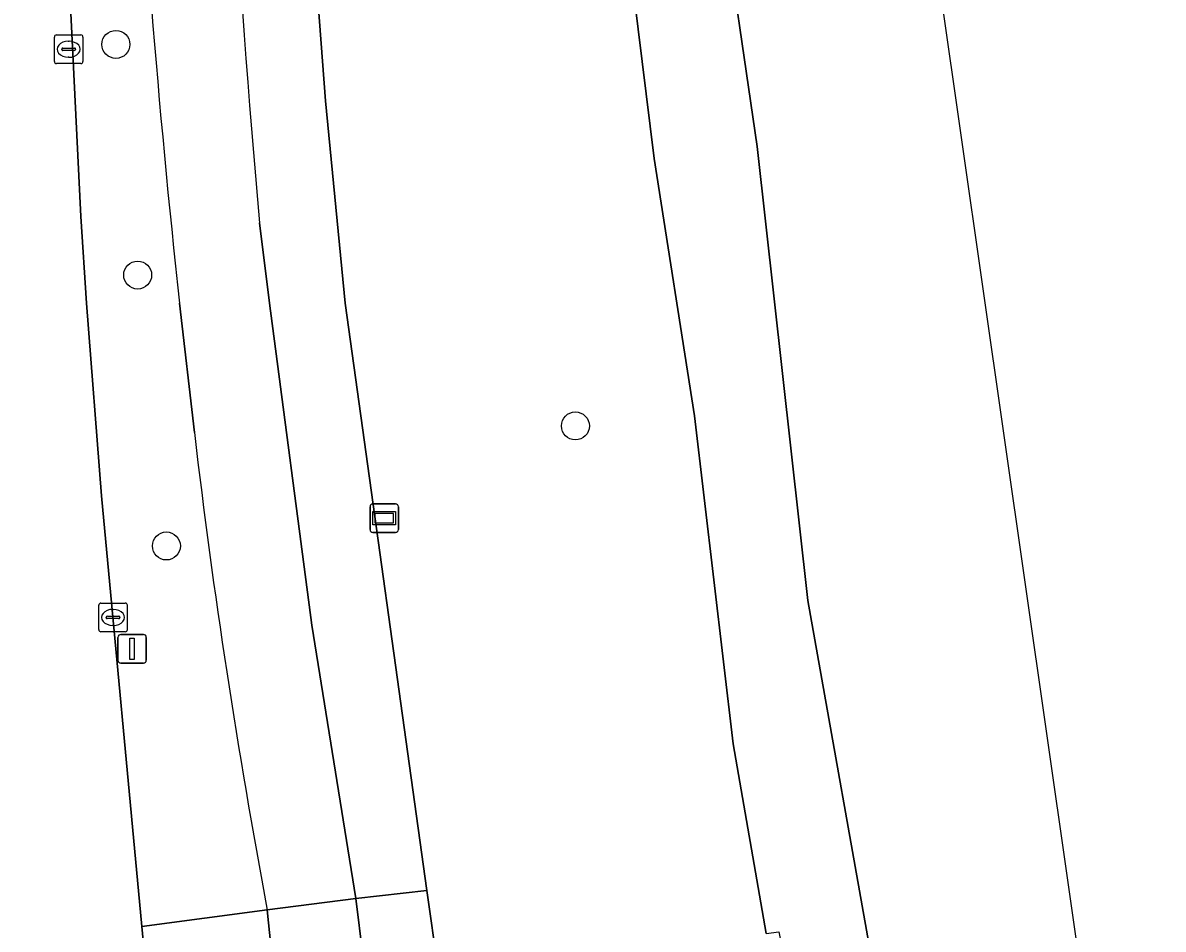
# Model space of a CAD drawing. Extents: x 157793 to 159380, y 380877 to 382313.
# Drawn here: x 159013.72 to 159053.59, y 381228.11 to 381259.81 of the extents above; entities that cross this region are included whole.
import ezdxf

# ---------------------------------------------------------------- set-up
doc = ezdxf.new("R2010")
doc.units = 0
for name, color, linetype in [('IMGEO_Berm_groen', 7, 'Continuous'), ('IMGEO_Boom', 7, 'Continuous'), ('IMGEO_Fietspad_gesloten', 7, 'Continuous'), ('IMGEO_Groenvoorziening', 7, 'Continuous'), ('IMGEO_Kolk', 7, 'Continuous'), ('IMGEO_Lichtmast', 7, 'Continuous'), ('IMGEO_Oever', 7, 'Continuous'), ('IMGEO_Rijbaan_lokaal_gesloten', 7, 'Continuous'), ('IMGEO_Verklikker', 7, 'Continuous'), ('IMGEO_Voetpad_open', 7, 'Continuous'), ('IMGEO_Waterloop', 7, 'Continuous')]:
    doc.layers.add(name, color=color, linetype=linetype)

msp = doc.modelspace()

# ---------------------------------------------------------------- linework, layer by layer
at = {"layer": 'IMGEO_Berm_groen'}
for points in [[(159013.982, 381308.138), (159013.962, 381304.453), (159013.956, 381299.351), (159014.058, 381287.404), (159015.75, 381253.035), (159015.95, 381249.998), (159016.476, 381243.257), (159017.887, 381228.196), (159022.268, 381228.778)], [(159019.718, 381245.472), (159019.199, 381250)]]:
    msp.add_lwpolyline(points, dxfattribs=at)
for centre, radius, start, end in [((159380.445, 381289.452), 363.394, 182.95707, 186.23257), ((159266.168, 381274.575), 248.162, 186.73488, 190.63466)]:
    msp.add_arc(centre, radius, start, end, dxfattribs=at)
at = {"layer": 'IMGEO_Boom'}
for centre in [(159016.974, 381259.049), (159017.736, 381250.983), (159033.042, 381245.708), (159018.74, 381241.509)]:
    msp.add_circle(centre, 0.489, dxfattribs=at)
at = {"layer": 'IMGEO_Fietspad_gesloten'}
for points in [[(159022.268, 381228.778), (159025.359, 381229.179), (159023.828, 381238.744), (159022.35, 381250), (159021.994, 381252.81)], [(159019.199, 381250), (159019.718, 381245.472)], [(159025.605, 381227.194), (159025.359, 381229.179), (159022.268, 381228.778), (159022.683, 381224.699)]]:
    msp.add_lwpolyline(points, dxfattribs=at)
for centre, radius, start, end in [((159494.833, 381294.648), 474.686, 181.87565, 185.05647), ((159380.445, 381289.452), 363.394, 182.95707, 186.23257), ((159266.168, 381274.575), 248.162, 186.73488, 190.63466)]:
    msp.add_arc(centre, radius, start, end, dxfattribs=at)
at = {"layer": 'IMGEO_Groenvoorziening'}
for points in [[(159039.715, 381227.959), (159038.554, 381234.593), (159037.204, 381246.066), (159035.8, 381255.056), (159032.552, 381281.269)], [(159023.347, 381269.725), (159024.304, 381257.073), (159024.996, 381250), (159027.852, 381229.459), (159028.227, 381226.76)]]:
    msp.add_lwpolyline(points, dxfattribs=at)
at = {"layer": 'IMGEO_Kolk'}
for p, q in [((159014.823, 381258.454), (159014.823, 381259.306)), ((159014.898, 381259.38), (159015.75, 381259.38)), ((159015.311, 381259.16), (159015.336, 381259.16)), ((159015.824, 381259.306), (159015.824, 381258.454)), ((159015.082, 381258.874), (159015.082, 381258.886)), ((159015.52, 381258.837), (159015.122, 381258.837)), ((159015.125, 381258.923), (159015.523, 381258.923)), ((159015.566, 381258.886), (159015.566, 381258.874)), ((159015.75, 381258.38), (159014.898, 381258.38)), ((159015.334, 381258.6), (159015.309, 381258.6)), ((159016.374, 381238.585), (159016.374, 381239.437)), ((159016.449, 381239.511), (159017.301, 381239.511)), ((159016.862, 381239.291), (159016.887, 381239.291)), ((159017.375, 381239.437), (159017.375, 381238.585)), ((159016.633, 381239.005), (159016.633, 381239.017)), ((159017.071, 381238.968), (159016.673, 381238.968)), ((159016.676, 381239.054), (159017.074, 381239.054)), ((159016.885, 381238.731), (159016.86, 381238.731)), ((159017.117, 381239.017), (159017.117, 381239.005)), ((159017.301, 381238.511), (159016.449, 381238.511))]:
    msp.add_line(p, q, dxfattribs=at)
for points in [[(159014.823, 381258.454), (159014.823, 381259.306)], [(159014.898, 381259.38), (159015.75, 381259.38)], [(159015.824, 381259.306), (159015.824, 381258.454)], [(159015.75, 381258.38), (159014.898, 381258.38)], [(159016.374, 381238.585), (159016.374, 381239.437)], [(159016.449, 381239.511), (159017.301, 381239.511)], [(159017.375, 381239.437), (159017.375, 381238.585)], [(159017.301, 381238.511), (159016.449, 381238.511)]]:
    msp.add_lwpolyline(points, dxfattribs=at)
for centre, radius, start, end in [((159014.9, 381259.304), 0.0765, 91.552, 178.448), ((159014.9, 381259.304), 0.0765, 91.552, 178.448), ((159015.748, 381259.304), 0.0765, 1.552, 88.448), ((159015.748, 381259.304), 0.0765, 1.552, 88.448), ((159015.122, 381258.883), 0.0403, 85.8775, 175.7526), ((159015.119, 381258.873), 0.0366, 178.938, 274.7102), ((159015.523, 381258.88), 0.043, 264.8664, 352.4533), ((159015.527, 381258.885), 0.0386, 1.7309, 96.639), ((159014.9, 381258.456), 0.0765, 181.552, 268.448), ((159014.9, 381258.456), 0.0765, 181.552, 268.448), ((159015.748, 381258.456), 0.0765, 271.552, 358.448), ((159015.748, 381258.456), 0.0765, 271.552, 358.448), ((159016.451, 381239.435), 0.0765, 91.552, 178.448), ((159016.451, 381239.435), 0.0765, 91.552, 178.448), ((159017.299, 381239.435), 0.0765, 1.552, 88.448), ((159017.299, 381239.435), 0.0765, 1.552, 88.448), ((159016.673, 381239.014), 0.0403, 85.8775, 175.7526), ((159016.67, 381239.004), 0.0366, 178.938, 274.7102), ((159017.074, 381239.011), 0.043, 264.8664, 352.4533), ((159017.078, 381239.016), 0.0386, 1.7309, 96.639), ((159016.451, 381238.587), 0.0765, 181.552, 268.448), ((159016.451, 381238.587), 0.0765, 181.552, 268.448), ((159017.299, 381238.587), 0.0765, 271.552, 358.448), ((159017.299, 381238.587), 0.0765, 271.552, 358.448)]:
    msp.add_arc(centre, radius, start, end, dxfattribs=at)
for centre, major_axis, ratio, start_param, end_param in [((159015.31, 381258.88), (-0.387, 0.002), 0.722429, 4.712389, 7.853982), ((159015.335, 381258.88), (-0.39, 0.002), 0.717154, 1.570796, 4.712389), ((159016.861, 381239.011), (-0.387, 0.002), 0.722429, 4.712389, 7.853982), ((159016.886, 381239.011), (-0.39, 0.002), 0.717154, 1.570796, 4.712389)]:
    msp.add_ellipse(centre, major_axis=major_axis, ratio=ratio, start_param=start_param, end_param=end_param, dxfattribs=at)
at = {"layer": 'IMGEO_Lichtmast'}
for p, q in [((159017.148, 381238.413), (159017.938, 381238.413)), ((159017.938, 381238.413), (159017.148, 381238.413)), ((159017.048, 381237.513), (159017.048, 381238.313)), ((159017.048, 381238.313), (159017.048, 381237.513)), ((159018.038, 381238.313), (159018.038, 381237.513)), ((159018.038, 381237.513), (159018.038, 381238.313)), ((159017.938, 381237.413), (159017.148, 381237.413)), ((159017.148, 381237.413), (159017.938, 381237.413))]:
    msp.add_line(p, q, dxfattribs=at)
msp.add_lwpolyline([(159017.468, 381238.288), (159017.618, 381238.288), (159017.618, 381237.538), (159017.468, 381237.538), (159017.468, 381238.288)], dxfattribs=at)
for centre, start, end in [((159017.148, 381238.313), 90, 180), ((159017.148, 381238.313), 90, 180), ((159017.938, 381238.313), 0, 90), ((159017.938, 381238.313), 360, 90), ((159017.148, 381237.513), 180, 270), ((159017.148, 381237.513), 180, 270), ((159017.938, 381237.513), 270, 0), ((159017.938, 381237.513), 270, 0)]:
    msp.add_arc(centre, 0.1, start, end, dxfattribs=at)
at = {"layer": 'IMGEO_Oever'}
for points in [[(159028.016, 381337.565), (159028.849, 381334.435), (159029.465, 381334.394), (159031.388, 381334.267), (159031.264, 381332.391), (159031.242, 381332.049), (159031.028, 381328.821), (159029.532, 381328.929), (159027.597, 381329.068), (159028.145, 381328.338), (159028.56, 381327.51), (159028.948, 381326.368), (159029.162, 381318.012), (159029.475, 381309.483), (159030.704, 381296.68), (159032.552, 381281.269), (159035.8, 381255.056), (159037.204, 381246.066), (159038.554, 381234.593), (159039.715, 381227.959), (159040.158, 381228.017), (159040.272, 381227.448)], [(159041.162, 381226.125), (159041.838, 381225.927), (159043.555, 381226.17), (159041.174, 381239.597), (159039.403, 381255.483), (159036.812, 381273.21)]]:
    msp.add_lwpolyline(points, dxfattribs=at)
at = {"layer": 'IMGEO_Rijbaan_lokaal_gesloten'}
msp.add_lwpolyline([(159008.146, 381260.333), (159008.854, 381250), (159010.668, 381230.572), (159010.991, 381227.28), (159011.187, 381225.302), (159011.386, 381223.323), (159011.486, 381222.337), (159011.64, 381220.818), (159011.797, 381219.3), (159021.209, 381219.94), (159020.916, 381220.235), (159020.323, 381220.916), (159019.793, 381221.646), (159018.995, 381223.375), (159018.654, 381224.322), (159018.629, 381224.4), (159018.232, 381225.857), (159017.967, 381227.343), (159017.887, 381228.196), (159016.476, 381243.257), (159015.95, 381249.998), (159015.75, 381253.035), (159014.058, 381287.404)], dxfattribs=at)
at = {"layer": 'IMGEO_Verklikker'}
for p, q in [((159025.863, 381242.082), (159025.863, 381242.882)), ((159025.863, 381242.882), (159025.863, 381242.082)), ((159025.963, 381242.982), (159026.753, 381242.982)), ((159026.753, 381242.982), (159025.963, 381242.982)), ((159026.853, 381242.882), (159026.853, 381242.082)), ((159026.853, 381242.082), (159026.853, 381242.882)), ((159026.753, 381241.982), (159025.963, 381241.982)), ((159025.963, 381241.982), (159026.753, 381241.982))]:
    msp.add_line(p, q, dxfattribs=at)
for points in [[(159025.964, 381242.714), (159026.752, 381242.714), (159026.752, 381242.25), (159025.964, 381242.25), (159025.964, 381242.714)], [(159026.029, 381242.649), (159026.029, 381242.315), (159026.687, 381242.315), (159026.687, 381242.649), (159026.029, 381242.649)]]:
    msp.add_lwpolyline(points, dxfattribs=at)
for centre, start, end in [((159025.963, 381242.882), 90, 180), ((159025.963, 381242.882), 90, 180), ((159026.753, 381242.882), 0, 90), ((159026.753, 381242.882), 360, 90), ((159025.963, 381242.082), 180, 270), ((159025.963, 381242.082), 180, 270), ((159026.753, 381242.082), 270, 0), ((159026.753, 381242.082), 270, 0)]:
    msp.add_arc(centre, 0.1, start, end, dxfattribs=at)
at = {"layer": 'IMGEO_Voetpad_open'}
for points in [[(159021.994, 381252.81), (159022.35, 381250), (159023.828, 381238.744), (159025.359, 381229.179), (159027.852, 381229.459), (159024.996, 381250), (159024.304, 381257.073), (159023.347, 381269.725)], [(159028.227, 381226.76), (159027.852, 381229.459), (159025.359, 381229.179), (159025.605, 381227.194)], [(159022.683, 381224.699), (159022.268, 381228.778), (159017.887, 381228.196), (159017.967, 381227.343), (159018.232, 381225.857), (159018.629, 381224.4), (159018.654, 381224.322), (159022.37, 381224.818)]]:
    msp.add_lwpolyline(points, dxfattribs=at)
msp.add_arc((159494.833, 381294.648), 474.686, 181.87565, 185.05647, dxfattribs=at)
at = {"layer": 'IMGEO_Waterloop'}
for points in [[(159046.716, 381213.38), (159052.501, 381214.188), (159041.346, 381292.122), (159039.465, 381327.138), (159039.851, 381334.421), (159053.594, 381389.371)], [(159036.812, 381273.21), (159039.403, 381255.483), (159041.174, 381239.597), (159043.555, 381226.17), (159044.446, 381226.296), (159044.541, 381225.754), (159044.993, 381223.185), (159045.412, 381220.798), (159045.502, 381220.287), (159045.656, 381219.412), (159046.164, 381216.522), (159046.716, 381213.38)]]:
    msp.add_lwpolyline(points, dxfattribs=at)

doc.saveas('drawing.dxf')
